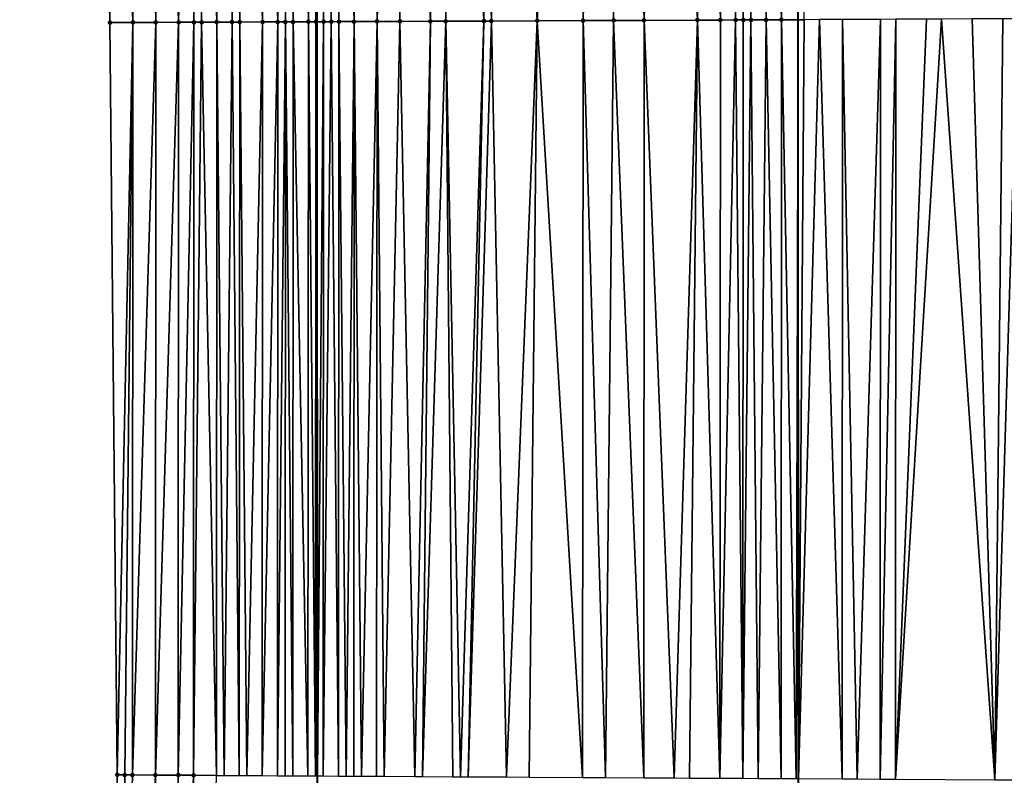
# Model space of a CAD drawing. Header units: feet. Extents: x 2004186 to 2014793, y 836912 to 864902.
# Tile 308 of 974: x 2010718 to 2010743, y 845941 to 845961. Entities that reach past the tile are written whole.
import ezdxf

# ---------------------------------------------------------------- set-up
doc = ezdxf.new("R2010")
doc.units = ezdxf.units.FT
doc.header["$LTSCALE"] = 100
doc.header["$MEASUREMENT"] = 0
for name, color, linetype, lineweight in [('EP_Travel Lane', 5, 'Continuous', 40), ('GPL_Skip Line', 2, 'Continuous', 40), ('Road Shots', 4, 'Continuous', 200), ('Road X-Section', 30, 'Continuous', 13)]:
    doc.layers.add(name, color=color, linetype=linetype, lineweight=lineweight)
doc.layers.add('I-77 SB_MM21-27-Surface-Border', color=7, linetype='Continuous')
doc.layers.add('I-77 SB_MM21-27-Surface-TIN', color=7, linetype='Continuous')

msp = doc.modelspace()

# ---------------------------------------------------------------- linework, layer by layer
at = {"layer": 'EP_Travel Lane'}
msp.add_polyline3d([(2010722.705964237, 845761.7021075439, 425.0050166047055), (2010723.352962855, 845781.692082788, 425.1876852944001), (2010723.911376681, 845801.5690235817, 425.3768788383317), (2010724.297133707, 845821.4646179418, 425.5774614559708), (2010724.598440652, 845841.4595824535, 425.7656775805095), (2010724.899755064, 845861.4550425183, 425.9601118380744), (2010725.134369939, 845881.2516384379, 426.1582307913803), (2010725.246468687, 845901.1065704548, 426.3858411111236), (2010725.302766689, 845921.1055584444, 426.6030436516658), (2010725.359059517, 845941.1027080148, 426.8172123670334), (2010725.345600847, 845960.8608194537, 427.0320121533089), (2010725.217076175, 845980.7078385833, 427.2257612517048), (2010725.046610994, 846000.7055091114, 427.4436580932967), (2010724.876148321, 846020.702885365, 427.6633146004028), (2010724.61601089, 846040.489180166, 427.8715578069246), (2010724.209326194, 846060.3758652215, 428.0537289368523), (2010723.753386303, 846080.3689233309, 428.2517148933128)], dxfattribs=at)
at = {"layer": 'GPL_Skip Line'}
msp.add_polyline3d([(2010735.00175465, 845761.3516280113, 425.4473056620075), (2010735.63421341, 845781.3411571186, 425.6421618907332), (2010736.199726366, 845801.2748992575, 425.8933602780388), (2010736.635738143, 845821.219854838, 426.113222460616), (2010737.009210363, 845841.2136292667, 426.3163967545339), (2010737.382690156, 845861.2078091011, 426.5307603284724), (2010737.67352125, 845881.1068178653, 426.708396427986), (2010737.814525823, 845901.0352713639, 426.9134328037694), (2010737.889335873, 845921.0340159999, 427.1157101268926), (2010737.964142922, 845941.0319583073, 427.3278324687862), (2010737.952741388, 845960.9135045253, 427.5267212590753), (2010737.79674954, 845980.8377834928, 427.732138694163), (2010737.58565998, 846000.8351243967, 427.9571178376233), (2010737.374572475, 846020.8322705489, 428.1892476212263), (2010737.074958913, 846040.725366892, 428.3958278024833), (2010736.632456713, 846060.6663841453, 428.5785453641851), (2010736.141218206, 846080.6587416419, 428.7518538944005)], dxfattribs=at)
at = {"layer": 'I-77 SB_MM21-27-Surface-Border', "color": 3, "linetype": 'ByBlock', "lineweight": -2}
msp.add_polyline3d([(2010717.549640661, 845761.8488889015, 424.8390908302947), (2010717.712514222, 845781.8529040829, 425.009159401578), (2010719.62590575, 845801.6709728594, 425.2506749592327), (2010719.252963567, 845821.5640582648, 425.4147544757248), (2010719.040106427, 845841.5691978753, 425.5709465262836), (2010719.427141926, 845861.5629845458, 425.7555527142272), (2010719.131176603, 845881.3207521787, 425.9175083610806), (2010719.695551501, 845901.1380573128, 426.1531890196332), (2010720.000536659, 845921.1356579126, 426.3906947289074), (2010720.105512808, 845941.1320675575, 426.6186254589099), (2010719.915505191, 845960.8380902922, 426.8223755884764), (2010719.565339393, 845980.6491778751, 427.0229262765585), (2010719.549636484, 846000.648459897, 427.2392904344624), (2010719.733926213, 846020.6495030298, 427.4614194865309), (2010720.038927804, 846040.4022176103, 427.6971068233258), (2010718.811779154, 846060.2494391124, 427.8474846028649), (2010719.536054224, 846080.2701218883, 428.0956971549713)], dxfattribs=at)
at = {"layer": 'I-77 SB_MM21-27-Surface-TIN', "color": 128, "linetype": 'ByBlock', "lineweight": -2}
for points in [[(2010726.56496784, 845980.7213755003, 427.3141071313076), (2010725.765008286, 845980.7133113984, 427.2643283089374), (2010726.31545081, 845960.8646315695, 427.0925629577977)], [(2010726.56496784, 845980.7213755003, 427.3141071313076), (2010726.31545081, 845960.8646315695, 427.0925629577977), (2010726.915445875, 845960.8670843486, 427.1212049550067)], [(2010726.764957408, 845980.7234212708, 427.323927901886), (2010726.56496784, 845980.7213755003, 427.3141071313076), (2010726.915445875, 845960.8670843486, 427.1212049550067)], [(2010727.364925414, 845980.7296231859, 427.3476911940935), (2010726.764957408, 845980.7234212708, 427.323927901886), (2010726.915445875, 845960.8670843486, 427.1212049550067)], [(2010727.364925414, 845980.7296231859, 427.3476911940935), (2010726.915445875, 845960.8670843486, 427.1212049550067), (2010727.515440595, 845960.8696120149, 427.1428536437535)], [(2010728.364872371, 845980.7399338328, 427.389579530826), (2010727.364925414, 845980.7296231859, 427.3476911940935), (2010728.315433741, 845960.8729421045, 427.1754662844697)], [(2010727.364925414, 845980.7296231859, 427.3476911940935), (2010727.515440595, 845960.8696120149, 427.1428536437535), (2010728.315433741, 845960.8729421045, 427.1754662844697)], [(2010728.364872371, 845980.7399338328, 427.389579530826), (2010728.315433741, 845960.8729421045, 427.1754662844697), (2010728.715430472, 845960.8745727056, 427.1949891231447)], [(2010728.964840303, 845980.7461426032, 427.4127380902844), (2010728.364872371, 845980.7399338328, 427.389579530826), (2010728.715430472, 845960.8745727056, 427.1949891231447)], [(2010728.964840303, 845980.7461426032, 427.4127380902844), (2010728.715430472, 845960.8745727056, 427.1949891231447), (2010729.715421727, 845960.878773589, 427.2321809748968)], [(2010729.364818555, 845980.7503161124, 427.4251488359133), (2010728.964840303, 845980.7461426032, 427.4127380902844), (2010729.715421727, 845960.878773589, 427.2321809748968)], [(2010730.164775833, 845980.7585912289, 427.4563130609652), (2010729.364818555, 845980.7503161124, 427.4251488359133), (2010729.915419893, 845960.8796323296, 427.2378857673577)], [(2010729.364818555, 845980.7503161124, 427.4251488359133), (2010729.715421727, 845960.878773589, 427.2321809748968), (2010729.915419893, 845960.8796323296, 427.2378857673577)], [(2010730.164775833, 845980.7585912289, 427.4563130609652), (2010729.915419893, 845960.8796323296, 427.2378857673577), (2010731.115409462, 845960.8846599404, 427.2837719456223)], [(2010732.164667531, 845980.779417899, 427.5219725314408), (2010730.164775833, 845980.7585912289, 427.4563130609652), (2010731.115409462, 845960.8846599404, 427.2837719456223)], [(2010732.164667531, 845980.779417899, 427.5219725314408), (2010731.115409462, 845960.8846599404, 427.2837719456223), (2010732.315398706, 845960.889757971, 427.3230819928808)], [(2010732.764635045, 845980.7856655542, 427.5417008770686), (2010732.164667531, 845980.779417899, 427.5219725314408), (2010732.315398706, 845960.889757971, 427.3230819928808)], [(2010732.764635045, 845980.7856655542, 427.5417008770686), (2010732.315398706, 845960.889757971, 427.3230819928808), (2010733.115391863, 845960.893085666, 427.355918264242)], [(2010733.364603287, 845980.7918455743, 427.5673956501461), (2010732.764635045, 845980.7856655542, 427.5417008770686), (2010733.115391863, 845960.893085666, 427.355918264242)], [(2010733.364603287, 845980.7918455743, 427.5673956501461), (2010733.115391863, 845960.893085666, 427.355918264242), (2010733.915385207, 845960.896372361, 427.3925833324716)], [(2010734.364550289, 845980.8021519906, 427.6096571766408), (2010733.364603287, 845980.7918455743, 427.5673956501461), (2010733.915385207, 845960.896372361, 427.3925833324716)], [(2010734.364550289, 845980.8021519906, 427.6096571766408), (2010733.915385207, 845960.896372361, 427.3925833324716), (2010735.315372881, 845960.9022717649, 427.4429553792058)], [(2010735.364496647, 845980.8125182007, 427.6466440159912), (2010734.364550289, 845980.8021519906, 427.6096571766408), (2010735.315372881, 845960.9022717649, 427.4429553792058)], [(2010735.364496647, 845980.8125182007, 427.6466440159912), (2010735.315372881, 845960.9022717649, 427.4429553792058), (2010735.915367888, 845960.9047372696, 427.4704090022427)], [(2010735.964464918, 845980.8186955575, 427.6725737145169), (2010735.364496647, 845980.8125182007, 427.6466440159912), (2010735.915367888, 845960.9047372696, 427.4704090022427)], [(2010735.964464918, 845980.8186955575, 427.6725737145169), (2010735.915367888, 845960.9047372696, 427.4704090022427), (2010736.315364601, 845960.9063717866, 427.4895661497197)], [(2010736.364443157, 845980.8228701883, 427.6848855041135), (2010735.964464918, 845980.8186955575, 427.6725737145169), (2010736.315364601, 845960.9063717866, 427.4895661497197)], [(2010736.364443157, 845980.8228701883, 427.6848855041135), (2010736.315364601, 845960.9063717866, 427.4895661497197), (2010736.515362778, 845960.9072281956, 427.4954886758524)], [(2010736.964409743, 845980.8292038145, 427.6970299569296), (2010736.364443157, 845980.8228701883, 427.6848855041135), (2010736.715360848, 845960.9081077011, 427.4992543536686)], [(2010736.364443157, 845980.8228701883, 427.6848855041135), (2010736.515362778, 845960.9072281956, 427.4954886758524), (2010736.715360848, 845960.9081077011, 427.4992543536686)], [(2010736.964409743, 845980.8292038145, 427.6970299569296), (2010736.715360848, 845960.9081077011, 427.4992543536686), (2010737.115356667, 845960.909936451, 427.5002731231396)], [(2010737.564377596, 845980.8354200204, 427.7195325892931), (2010736.964409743, 845980.8292038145, 427.6970299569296), (2010737.515352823, 845960.9116922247, 427.5081067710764)], [(2010736.964409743, 845980.8292038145, 427.6970299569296), (2010737.115356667, 845960.909936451, 427.5002731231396), (2010737.515352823, 845960.9116922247, 427.5081067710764)], [(2010737.564377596, 845980.8354200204, 427.7195325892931), (2010737.515352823, 845960.9116922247, 427.5081067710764), (2010737.952741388, 845960.9135045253, 427.5267212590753)], [(2010737.564377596, 845980.8354200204, 427.7195325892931), (2010737.952741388, 845960.9135045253, 427.5267212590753), (2010737.79674954, 845980.8377834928, 427.732138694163)], [(2010738.115347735, 845960.9141782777, 427.5336414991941), (2010737.79674954, 845980.8377834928, 427.732138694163), (2010737.952741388, 845960.9135045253, 427.5267212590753)], [(2010719.965318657, 845980.6532574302, 427.0436251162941), (2010719.565339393, 845980.6491778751, 427.0229262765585), (2010719.915505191, 845960.8380902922, 426.8223755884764)], [(2010719.965318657, 845980.6532574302, 427.0436251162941), (2010719.915505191, 845960.8380902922, 426.8223755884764), (2010720.515500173, 845960.8405610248, 426.8493410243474)], [(2010720.765276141, 845980.6615135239, 427.0764674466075), (2010719.965318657, 845980.6532574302, 427.0436251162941), (2010720.515500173, 845960.8405610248, 426.8493410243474)], [(2010720.765276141, 845980.6615135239, 427.0764674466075), (2010720.515500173, 845960.8405610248, 426.8493410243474), (2010721.115495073, 845960.8430496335, 426.8746370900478)], [(2010721.165254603, 845980.6656675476, 427.0905970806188), (2010720.765276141, 845980.6615135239, 427.0764674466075), (2010721.115495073, 845960.8430496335, 426.8746370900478)], [(2010721.165254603, 845980.6656675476, 427.0905970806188), (2010721.115495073, 845960.8430496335, 426.8746370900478), (2010721.715490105, 845960.8455096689, 426.9026014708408)], [(2010722.165202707, 845980.6758718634, 427.141865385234), (2010721.165254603, 845980.6656675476, 427.0905970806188), (2010721.715490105, 845960.8455096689, 426.9026014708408)], [(2010722.165202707, 845980.6758718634, 427.141865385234), (2010721.715490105, 845960.8455096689, 426.9026014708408), (2010722.115486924, 845960.8471211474, 426.9239100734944)], [(2010722.165202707, 845980.6758718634, 427.141865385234), (2010722.115486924, 845960.8471211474, 426.9239100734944), (2010722.315485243, 845960.847946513, 426.9327315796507)], [(2010722.965160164, 845980.6841303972, 427.1744924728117), (2010722.165202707, 845980.6758718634, 427.141865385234), (2010722.715482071, 845960.8495560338, 426.9542229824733)], [(2010722.165202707, 845980.6758718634, 427.141865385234), (2010722.315485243, 845960.847946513, 426.9327315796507), (2010722.715482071, 845960.8495560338, 426.9542229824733)], [(2010722.965160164, 845980.6841303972, 427.1744924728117), (2010722.715482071, 845960.8495560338, 426.9542229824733), (2010723.115478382, 845960.8512778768, 426.9652252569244)], [(2010723.365139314, 845980.6882205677, 427.19425490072), (2010722.965160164, 845980.6841303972, 427.1744924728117), (2010723.315476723, 845960.8520986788, 426.9744729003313)], [(2010722.965160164, 845980.6841303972, 427.1744924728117), (2010723.115478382, 845960.8512778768, 426.9652252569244), (2010723.315476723, 845960.8520986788, 426.9744729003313)], [(2010723.365139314, 845980.6882205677, 427.19425490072), (2010723.315476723, 845960.8520986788, 426.9744729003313), (2010723.915472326, 845960.8544344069, 427.0140456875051)], [(2010723.765118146, 845980.6923402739, 427.2114118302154), (2010723.365139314, 845980.6882205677, 427.19425490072), (2010723.915472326, 845960.8544344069, 427.0140456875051)], [(2010724.365087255, 845980.69843995, 427.2441941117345), (2010723.765118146, 845980.6923402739, 427.2114118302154), (2010724.315468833, 845960.8561135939, 427.0290313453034)], [(2010723.765118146, 845980.6923402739, 427.2114118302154), (2010723.915472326, 845960.8544344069, 427.0140456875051), (2010724.315468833, 845960.8561135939, 427.0290313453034)], [(2010724.365087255, 845980.69843995, 427.2441941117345), (2010724.315468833, 845960.8561135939, 427.0290313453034), (2010724.51546699, 845960.8569742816, 427.0345542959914)], [(2010724.565075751, 845980.7005850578, 427.2452518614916), (2010724.365087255, 845980.69843995, 427.2441941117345), (2010724.71546495, 845960.8578777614, 427.0360811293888)], [(2010724.365087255, 845980.69843995, 427.2441941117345), (2010724.51546699, 845960.8569742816, 427.0345542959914), (2010724.71546495, 845960.8578777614, 427.0360811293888)], [(2010724.765063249, 845980.7028227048, 427.2381462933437), (2010724.565075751, 845980.7005850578, 427.2452518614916), (2010724.71546495, 845960.8578777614, 427.0360811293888)], [(2010724.765063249, 845980.7028227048, 427.2381462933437), (2010724.71546495, 845960.8578777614, 427.0360811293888), (2010725.115460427, 845960.8597811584, 427.0301290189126)], [(2010724.965050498, 845980.7050834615, 427.2290021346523), (2010724.765063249, 845980.7028227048, 427.2381462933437), (2010725.115460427, 845960.8597811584, 427.0301290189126)], [(2010725.165038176, 845980.7073044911, 427.2233624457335), (2010724.965050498, 845980.7050834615, 427.2290021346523), (2010725.315458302, 845960.8607029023, 427.0299502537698)], [(2010724.965050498, 845980.7050834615, 427.2290021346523), (2010725.115460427, 845960.8597811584, 427.0301290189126), (2010725.315458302, 845960.8607029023, 427.0299502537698)], [(2010725.165038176, 845980.7073044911, 427.2233624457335), (2010725.345600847, 845960.8608194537, 427.0320121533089), (2010725.217076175, 845980.7078385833, 427.2257612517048)], [(2010725.165038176, 845980.7073044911, 427.2233624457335), (2010725.315458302, 845960.8607029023, 427.0299502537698), (2010725.345600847, 845960.8608194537, 427.0320121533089)], [(2010725.36502767, 845980.7093570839, 427.2325814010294), (2010725.217076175, 845980.7078385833, 427.2257612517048), (2010725.515456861, 845960.8614762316, 427.0436311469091)], [(2010725.515456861, 845960.8614762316, 427.0436311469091), (2010725.217076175, 845980.7078385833, 427.2257612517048), (2010725.345600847, 845960.8608194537, 427.0320121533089)], [(2010725.765008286, 845980.7133113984, 427.2643283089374), (2010725.36502767, 845980.7093570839, 427.2325814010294), (2010725.715455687, 845960.8621914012, 427.0627432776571)], [(2010725.36502767, 845980.7093570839, 427.2325814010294), (2010725.515456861, 845960.8614762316, 427.0436311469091), (2010725.715455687, 845960.8621914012, 427.0627432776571)], [(2010725.765008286, 845980.7133113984, 427.2643283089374), (2010725.715455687, 845960.8621914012, 427.0627432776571), (2010725.915454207, 845960.8629731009, 427.0756425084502)], [(2010725.765008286, 845980.7133113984, 427.2643283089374), (2010725.915454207, 845960.8629731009, 427.0756425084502), (2010726.31545081, 845960.8646315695, 427.0925629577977)], [(2010722.715482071, 845960.8495560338, 426.9542229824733), (2010722.315485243, 845960.847946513, 426.9327315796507), (2010722.705471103, 845941.117298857, 426.7435500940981)], [(2010722.715482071, 845960.8495560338, 426.9542229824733), (2010722.705471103, 845941.117298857, 426.7435500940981), (2010722.905467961, 845941.1161754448, 426.7517490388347)], [(2010723.115478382, 845960.8512778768, 426.9652252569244), (2010722.715482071, 845960.8495560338, 426.9542229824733), (2010722.905467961, 845941.1161754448, 426.7517490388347)], [(2010723.115478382, 845960.8512778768, 426.9652252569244), (2010722.905467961, 845941.1161754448, 426.7517490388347), (2010723.305462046, 845941.1139987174, 426.7603249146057)], [(2010723.315476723, 845960.8520986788, 426.9744729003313), (2010723.115478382, 845960.8512778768, 426.9652252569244), (2010723.305462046, 845941.1139987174, 426.7603249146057)], [(2010723.315476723, 845960.8520986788, 426.9744729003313), (2010723.305462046, 845941.1139987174, 426.7603249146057), (2010723.50545887, 845941.1128687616, 426.7692540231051)], [(2010723.915472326, 845960.8544344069, 427.0140456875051), (2010723.315476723, 845960.8520986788, 426.9744729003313), (2010723.50545887, 845941.1128687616, 426.7692540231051)], [(2010723.915472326, 845960.8544344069, 427.0140456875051), (2010723.50545887, 845941.1128687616, 426.7692540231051), (2010723.905452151, 845941.1105389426, 426.7949130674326)], [(2010724.315468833, 845960.8561135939, 427.0290313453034), (2010723.905452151, 845941.1105389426, 426.7949130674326), (2010724.305445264, 845941.1081771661, 426.8241381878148)], [(2010724.315468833, 845960.8561135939, 427.0290313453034), (2010723.915472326, 845960.8544344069, 427.0140456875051), (2010723.905452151, 845941.1105389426, 426.7949130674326)], [(2010724.51546699, 845960.8569742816, 427.0345542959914), (2010724.305445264, 845941.1081771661, 426.8241381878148), (2010724.50544193, 845941.1070170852, 426.8364288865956)], [(2010724.51546699, 845960.8569742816, 427.0345542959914), (2010724.315468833, 845960.8561135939, 427.0290313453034), (2010724.305445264, 845941.1081771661, 426.8241381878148)], [(2010724.51546699, 845960.8569742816, 427.0345542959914), (2010724.50544193, 845941.1070170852, 426.8364288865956), (2010724.705439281, 845941.1059875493, 426.8341523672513)], [(2010724.71546495, 845960.8578777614, 427.0360811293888), (2010724.51546699, 845960.8569742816, 427.0345542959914), (2010724.705439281, 845941.1059875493, 426.8341523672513)], [(2010724.71546495, 845960.8578777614, 427.0360811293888), (2010724.705439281, 845941.1059875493, 426.8341523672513), (2010725.105434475, 845941.1040220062, 426.8191626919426)], [(2010725.115460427, 845960.8597811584, 427.0301290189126), (2010724.71546495, 845960.8578777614, 427.0360811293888), (2010725.105434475, 845941.1040220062, 426.8191626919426)], [(2010725.115460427, 845960.8597811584, 427.0301290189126), (2010725.105434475, 845941.1040220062, 426.8191626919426), (2010725.30543196, 845941.1030180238, 426.8140347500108)], [(2010725.315458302, 845960.8607029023, 427.0299502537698), (2010725.115460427, 845960.8597811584, 427.0301290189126), (2010725.30543196, 845941.1030180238, 426.8140347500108)], [(2010725.30543196, 845941.1030180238, 426.8140347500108), (2010725.359059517, 845941.1027080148, 426.8172123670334), (2010725.345600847, 845960.8608194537, 427.0320121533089)], [(2010725.315458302, 845960.8607029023, 427.0299502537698), (2010725.30543196, 845941.1030180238, 426.8140347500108), (2010725.345600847, 845960.8608194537, 427.0320121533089)], [(2010725.515456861, 845960.8614762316, 427.0436311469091), (2010725.345600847, 845960.8608194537, 427.0320121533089), (2010725.359059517, 845941.1027080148, 426.8172123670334)], [(2010725.515456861, 845960.8614762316, 427.0436311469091), (2010725.359059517, 845941.1027080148, 426.8172123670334), (2010725.505428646, 845941.1018618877, 426.8258852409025)], [(2010725.715455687, 845960.8621914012, 427.0627432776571), (2010725.505428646, 845941.1018618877, 426.8258852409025), (2010725.905421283, 845941.0994094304, 426.8652292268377)], [(2010725.715455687, 845960.8621914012, 427.0627432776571), (2010725.515456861, 845960.8614762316, 427.0436311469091), (2010725.505428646, 845941.1018618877, 426.8258852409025)], [(2010725.915454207, 845960.8629731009, 427.0756425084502), (2010725.715455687, 845960.8621914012, 427.0627432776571), (2010725.905421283, 845941.0994094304, 426.8652292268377)], [(2010725.915454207, 845960.8629731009, 427.0756425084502), (2010725.905421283, 845941.0994094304, 426.8652292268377), (2010726.105417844, 845941.0982292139, 426.8797668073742)], [(2010726.31545081, 845960.8646315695, 427.0925629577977), (2010725.915454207, 845960.8629731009, 427.0756425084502), (2010726.105417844, 845941.0982292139, 426.8797668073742)], [(2010726.31545081, 845960.8646315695, 427.0925629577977), (2010726.105417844, 845941.0982292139, 426.8797668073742), (2010726.305414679, 845941.0971013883, 426.888458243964)], [(2010726.31545081, 845960.8646315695, 427.0925629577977), (2010726.305414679, 845941.0971013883, 426.888458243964), (2010726.505411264, 845941.0959259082, 426.902467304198)], [(2010726.915445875, 845960.8670843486, 427.1212049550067), (2010726.31545081, 845960.8646315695, 427.0925629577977), (2010726.505411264, 845941.0959259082, 426.902467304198)], [(2010726.915445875, 845960.8670843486, 427.1212049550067), (2010726.505411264, 845941.0959259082, 426.902467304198), (2010726.905404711, 845941.0936278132, 426.9245863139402)], [(2010726.915445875, 845960.8670843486, 427.1212049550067), (2010726.905404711, 845941.0936278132, 426.9245863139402), (2010727.10540165, 845941.0925195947, 426.9310898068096)], [(2010727.515440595, 845960.8696120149, 427.1428536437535), (2010726.915445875, 845960.8670843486, 427.1212049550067), (2010727.10540165, 845941.0925195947, 426.9310898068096)], [(2010727.515440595, 845960.8696120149, 427.1428536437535), (2010727.10540165, 845941.0925195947, 426.9310898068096), (2010727.905389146, 845941.0880379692, 426.9625438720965)], [(2010728.315433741, 845960.8729421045, 427.1754662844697), (2010727.515440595, 845960.8696120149, 427.1428536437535), (2010727.905389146, 845941.0880379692, 426.9625438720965)], [(2010728.315433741, 845960.8729421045, 427.1754662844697), (2010727.905389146, 845941.0880379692, 426.9625438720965), (2010728.105385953, 845941.0869048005, 426.97183152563)], [(2010728.715430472, 845960.8745727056, 427.1949891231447), (2010728.105385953, 845941.0869048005, 426.97183152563), (2010728.905373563, 845941.0824447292, 427.0008804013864)], [(2010728.715430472, 845960.8745727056, 427.1949891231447), (2010728.315433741, 845960.8729421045, 427.1754662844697), (2010728.105385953, 845941.0869048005, 426.97183152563)], [(2010729.715421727, 845960.878773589, 427.2321809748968), (2010728.715430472, 845960.8745727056, 427.1949891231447), (2010729.105370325, 845941.081303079, 427.0111144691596)], [(2010728.715430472, 845960.8745727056, 427.1949891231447), (2010728.905373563, 845941.0824447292, 427.0008804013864), (2010729.105370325, 845941.081303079, 427.0111144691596)], [(2010729.715421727, 845960.878773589, 427.2321809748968), (2010729.105370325, 845941.081303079, 427.0111144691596), (2010729.305367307, 845941.0802030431, 427.0167048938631)], [(2010729.915419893, 845960.8796323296, 427.2378857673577), (2010729.305367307, 845941.0802030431, 427.0167048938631), (2010730.305351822, 845941.0746286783, 427.0529351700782)], [(2010729.915419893, 845960.8796323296, 427.2378857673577), (2010729.715421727, 845960.878773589, 427.2321809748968), (2010729.305367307, 845941.0802030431, 427.0167048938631)], [(2010731.115409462, 845960.8846599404, 427.2837719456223), (2010729.915419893, 845960.8796323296, 427.2378857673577), (2010730.305351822, 845941.0746286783, 427.0529351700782)], [(2010731.115409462, 845960.8846599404, 427.2837719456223), (2010730.305351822, 845941.0746286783, 427.0529351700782), (2010730.905342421, 845941.0712630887, 427.0770134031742)], [(2010731.115409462, 845960.8846599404, 427.2837719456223), (2010730.905342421, 845941.0712630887, 427.0770134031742), (2010732.305320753, 845941.0634607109, 427.1275424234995)], [(2010732.315398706, 845960.889757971, 427.3230819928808), (2010731.115409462, 845960.8846599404, 427.2837719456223), (2010732.305320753, 845941.0634607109, 427.1275424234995)], [(2010732.315398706, 845960.889757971, 427.3230819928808), (2010732.305320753, 845941.0634607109, 427.1275424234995), (2010732.905311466, 845941.0601168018, 427.1492013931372)], [(2010733.115391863, 845960.893085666, 427.355918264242), (2010732.315398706, 845960.889757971, 427.3230819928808), (2010732.905311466, 845941.0601168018, 427.1492013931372)], [(2010733.115391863, 845960.893085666, 427.355918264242), (2010732.905311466, 845941.0601168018, 427.1492013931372), (2010733.905295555, 845941.0544612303, 427.1944933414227)], [(2010733.915385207, 845960.896372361, 427.3925833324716), (2010733.115391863, 845960.893085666, 427.355918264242), (2010733.905295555, 845941.0544612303, 427.1944933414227)], [(2010733.915385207, 845960.896372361, 427.3925833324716), (2010733.905295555, 845941.0544612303, 427.1944933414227), (2010734.705283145, 845941.0499973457, 427.2239677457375)], [(2010735.315372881, 845960.9022717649, 427.4429553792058), (2010733.915385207, 845960.896372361, 427.3925833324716), (2010734.705283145, 845941.0499973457, 427.2239677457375)], [(2010735.315372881, 845960.9022717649, 427.4429553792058), (2010734.705283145, 845941.0499973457, 427.2239677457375), (2010735.105277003, 845941.0477774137, 427.2373647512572)], [(2010735.315372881, 845960.9022717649, 427.4429553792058), (2010735.105277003, 845941.0477774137, 427.2373647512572), (2010735.905264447, 845941.043285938, 427.2699180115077)], [(2010735.915367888, 845960.9047372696, 427.4704090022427), (2010735.315372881, 845960.9022717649, 427.4429553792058), (2010735.905264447, 845941.043285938, 427.2699180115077)], [(2010736.315364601, 845960.9063717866, 427.4895661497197), (2010735.905264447, 845941.043285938, 427.2699180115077), (2010736.505254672, 845941.0398489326, 427.3019653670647)], [(2010736.315364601, 845960.9063717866, 427.4895661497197), (2010735.915367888, 845960.9047372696, 427.4704090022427), (2010735.905264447, 845941.043285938, 427.2699180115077)], [(2010736.515362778, 845960.9072281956, 427.4954886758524), (2010736.315364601, 845960.9063717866, 427.4895661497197), (2010736.505254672, 845941.0398489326, 427.3019653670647)], [(2010736.715360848, 845960.9081077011, 427.4992543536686), (2010736.505254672, 845941.0398489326, 427.3019653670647), (2010736.905248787, 845941.0376779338, 427.3099019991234)], [(2010736.715360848, 845960.9081077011, 427.4992543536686), (2010736.515362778, 845960.9072281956, 427.4954886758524), (2010736.505254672, 845941.0398489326, 427.3019653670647)], [(2010737.115356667, 845960.909936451, 427.5002731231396), (2010736.715360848, 845960.9081077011, 427.4992543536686), (2010736.905248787, 845941.0376779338, 427.3099019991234)], [(2010737.115356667, 845960.909936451, 427.5002731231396), (2010736.905248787, 845941.0376779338, 427.3099019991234), (2010737.505240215, 845941.0344701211, 427.3163742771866)], [(2010737.515352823, 845960.9116922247, 427.5081067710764), (2010737.115356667, 845960.909936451, 427.5002731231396), (2010737.505240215, 845941.0344701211, 427.3163742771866)], [(2010737.515352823, 845960.9116922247, 427.5081067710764), (2010737.505240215, 845941.0344701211, 427.3163742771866), (2010737.905234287, 845941.0322911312, 427.3252026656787)], [(2010737.515352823, 845960.9116922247, 427.5081067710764), (2010737.905234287, 845941.0322911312, 427.3252026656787), (2010737.952741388, 845960.9135045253, 427.5267212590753)], [(2010737.905234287, 845941.0322911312, 427.3252026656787), (2010737.964142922, 845941.0319583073, 427.3278324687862), (2010737.952741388, 845960.9135045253, 427.5267212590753)], [(2010738.115347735, 845960.9141782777, 427.5336414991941), (2010737.952741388, 845960.9135045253, 427.5267212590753), (2010737.964142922, 845941.0319583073, 427.3278324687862)], [(2010738.515344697, 845960.9157585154, 427.5578675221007), (2010737.964142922, 845941.0319583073, 427.3278324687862), (2010739.105215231, 845941.0255114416, 427.3787722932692)], [(2010738.515344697, 845960.9157585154, 427.5578675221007), (2010738.115347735, 845960.9141782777, 427.5336414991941), (2010737.964142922, 845941.0319583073, 427.3278324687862)], [(2010739.115339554, 845960.9182565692, 427.5822815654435), (2010738.515344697, 845960.9157585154, 427.5578675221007), (2010739.105215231, 845941.0255114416, 427.3787722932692)], [(2010739.115339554, 845960.9182565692, 427.5822815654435), (2010739.105215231, 845941.0255114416, 427.3787722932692), (2010739.505208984, 845941.0232715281, 427.3943989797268)], [(2010740.115330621, 845960.9224984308, 427.6156466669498), (2010739.115339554, 845960.9182565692, 427.5822815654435), (2010739.505208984, 845941.0232715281, 427.3943989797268)], [(2010740.115330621, 845960.9224984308, 427.6156466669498), (2010739.505208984, 845941.0232715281, 427.3943989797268), (2010740.105199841, 845941.0199548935, 427.4130144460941)], [(2010740.515327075, 845960.9241893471, 427.6295370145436), (2010740.105199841, 845941.0199548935, 427.4130144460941), (2010740.505193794, 845941.0177530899, 427.4243885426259)], [(2010740.515327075, 845960.9241893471, 427.6295370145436), (2010740.115330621, 845960.9224984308, 427.6156466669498), (2010740.105199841, 845941.0199548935, 427.4130144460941)], [(2010743.105153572, 845941.0032667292, 427.5178075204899), (2010741.715316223, 845960.9293083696, 427.6668867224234), (2010740.505193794, 845941.0177530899, 427.4243885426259)], [(2010741.715316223, 845960.9293083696, 427.6668867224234), (2010741.315319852, 845960.9275994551, 427.6546771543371), (2010740.505193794, 845941.0177530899, 427.4243885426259)], [(2010741.315319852, 845960.9275994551, 427.6546771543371), (2010740.515327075, 845960.9241893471, 427.6295370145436), (2010740.505193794, 845941.0177530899, 427.4243885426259)], [(2010743.105153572, 845941.0032667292, 427.5178075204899), (2010742.515309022, 845960.9327136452, 427.6924781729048), (2010741.715316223, 845960.9293083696, 427.6668867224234)], [(2010743.315302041, 845960.9360713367, 427.7225132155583), (2010742.515309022, 845960.9327136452, 427.6924781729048), (2010743.105153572, 845941.0032667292, 427.5178075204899)], [(2010743.715298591, 845960.9377412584, 427.7383641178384), (2010743.105153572, 845941.0032667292, 427.5178075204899), (2010743.905141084, 845940.998788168, 427.5489196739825)], [(2010743.715298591, 845960.9377412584, 427.7383641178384), (2010743.315302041, 845960.9360713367, 427.7225132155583), (2010743.105153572, 845941.0032667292, 427.5178075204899)], [(2010720.515500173, 845960.8405610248, 426.8493410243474), (2010719.915505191, 845960.8380902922, 426.8223755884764), (2010720.105512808, 845941.1320675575, 426.6186254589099)], [(2010720.515500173, 845960.8405610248, 426.8493410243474), (2010720.105512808, 845941.1320675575, 426.6186254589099), (2010720.305509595, 845941.1309306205, 426.6283336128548)], [(2010720.515500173, 845960.8405610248, 426.8493410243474), (2010720.305509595, 845941.1309306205, 426.6283336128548), (2010720.505506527, 845941.1298213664, 426.6349526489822)], [(2010721.115495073, 845960.8430496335, 426.8746370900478), (2010720.505506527, 845941.1298213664, 426.6349526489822), (2010721.105497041, 845941.1264393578, 426.6608630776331)], [(2010721.115495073, 845960.8430496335, 426.8746370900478), (2010720.515500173, 845960.8405610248, 426.8493410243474), (2010720.505506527, 845941.1298213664, 426.6349526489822)], [(2010721.715490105, 845960.8455096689, 426.9026014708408), (2010721.105497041, 845941.1264393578, 426.6608630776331), (2010721.705487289, 845941.1230070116, 426.6923905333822)], [(2010721.715490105, 845960.8455096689, 426.9026014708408), (2010721.115495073, 845960.8430496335, 426.8746370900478), (2010721.105497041, 845941.1264393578, 426.6608630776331)], [(2010722.115486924, 845960.8471211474, 426.9239100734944), (2010721.705487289, 845941.1230070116, 426.6923905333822), (2010722.105480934, 845941.1207463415, 426.7103333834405)], [(2010722.115486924, 845960.8471211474, 426.9239100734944), (2010721.715490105, 845960.8455096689, 426.9026014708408), (2010721.705487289, 845941.1230070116, 426.6923905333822)], [(2010722.315485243, 845960.847946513, 426.9327315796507), (2010722.115486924, 845960.8471211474, 426.9239100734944), (2010722.105480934, 845941.1207463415, 426.7103333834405)], [(2010722.315485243, 845960.847946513, 426.9327315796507), (2010722.105480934, 845941.1207463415, 426.7103333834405), (2010722.705471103, 845941.117298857, 426.7435500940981)], [(2010720.305509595, 845941.1309306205, 426.6283336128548), (2010720.105512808, 845941.1320675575, 426.6186254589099), (2010720.000536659, 845921.1356579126, 426.3906947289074)], [(2010720.505506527, 845941.1298213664, 426.6349526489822), (2010720.305509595, 845941.1309306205, 426.6283336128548), (2010720.000536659, 845921.1356579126, 426.3906947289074)], [(2010721.105497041, 845941.1264393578, 426.6608630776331), (2010720.505506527, 845941.1298213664, 426.6349526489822), (2010720.000536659, 845921.1356579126, 426.3906947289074)], [(2010721.105497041, 845941.1264393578, 426.6608630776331), (2010720.000536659, 845921.1356579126, 426.3906947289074), (2010721.400513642, 845921.1275988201, 426.4572448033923)], [(2010721.705487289, 845941.1230070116, 426.6923905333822), (2010721.105497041, 845941.1264393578, 426.6608630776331), (2010721.400513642, 845921.1275988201, 426.4572448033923)], [(2010722.105480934, 845941.1207463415, 426.7103333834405), (2010721.705487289, 845941.1230070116, 426.6923905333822), (2010721.400513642, 845921.1275988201, 426.4572448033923)], [(2010722.105480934, 845941.1207463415, 426.7103333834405), (2010721.400513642, 845921.1275988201, 426.4572448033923), (2010722.200500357, 845921.1229682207, 426.4976561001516)], [(2010722.705471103, 845941.117298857, 426.7435500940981), (2010722.105480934, 845941.1207463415, 426.7103333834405), (2010722.200500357, 845921.1229682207, 426.4976561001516)]]:
    msp.add_3dface(points, dxfattribs=at)
at = {"layer": 'Road Shots', "lineweight": 100}
for p in [(2010722.715482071, 845960.8495560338, 426.9542229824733), (2010723.115478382, 845960.8512778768, 426.9652252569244), (2010723.315476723, 845960.8520986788, 426.9744729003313), (2010723.915472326, 845960.8544344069, 427.0140456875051), (2010724.315468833, 845960.8561135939, 427.0290313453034), (2010724.51546699, 845960.8569742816, 427.0345542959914), (2010724.71546495, 845960.8578777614, 427.0360811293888), (2010725.115460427, 845960.8597811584, 427.0301290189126), (2010725.315458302, 845960.8607029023, 427.0299502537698), (2010725.515456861, 845960.8614762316, 427.0436311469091), (2010725.715455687, 845960.8621914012, 427.0627432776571), (2010725.915454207, 845960.8629731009, 427.0756425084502), (2010726.31545081, 845960.8646315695, 427.0925629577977), (2010726.915445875, 845960.8670843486, 427.1212049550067), (2010727.515440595, 845960.8696120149, 427.1428536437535), (2010728.315433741, 845960.8729421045, 427.1754662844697), (2010728.715430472, 845960.8745727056, 427.1949891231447), (2010729.715421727, 845960.878773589, 427.2321809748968), (2010729.915419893, 845960.8796323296, 427.2378857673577), (2010731.115409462, 845960.8846599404, 427.2837719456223), (2010732.315398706, 845960.889757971, 427.3230819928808), (2010733.115391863, 845960.893085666, 427.355918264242), (2010733.915385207, 845960.896372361, 427.3925833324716), (2010735.315372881, 845960.9022717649, 427.4429553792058), (2010735.915367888, 845960.9047372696, 427.4704090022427), (2010736.315364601, 845960.9063717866, 427.4895661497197), (2010736.515362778, 845960.9072281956, 427.4954886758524), (2010736.715360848, 845960.9081077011, 427.4992543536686), (2010737.115356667, 845960.909936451, 427.5002731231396), (2010737.515352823, 845960.9116922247, 427.5081067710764), (2010719.915505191, 845960.8380902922, 426.8223755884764), (2010720.515500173, 845960.8405610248, 426.8493410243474), (2010721.115495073, 845960.8430496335, 426.8746370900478), (2010721.715490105, 845960.8455096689, 426.9026014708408), (2010722.115486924, 845960.8471211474, 426.9239100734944), (2010722.315485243, 845960.847946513, 426.9327315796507), (2010720.105512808, 845941.1320675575, 426.6186254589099), (2010720.305509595, 845941.1309306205, 426.6283336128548), (2010720.505506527, 845941.1298213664, 426.6349526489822), (2010721.105497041, 845941.1264393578, 426.6608630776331), (2010721.705487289, 845941.1230070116, 426.6923905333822), (2010722.105480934, 845941.1207463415, 426.7103333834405)]:
    msp.add_point(p, dxfattribs=at)
at = {"layer": 'Road X-Section', "extrusion": (-0.004598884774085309, 0.9999320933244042, 0.01070789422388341), "elevation": 836660.8928665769, "flags": 128}
msp.add_lwpolyline([(-2014589.34932758, -8532.543146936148), (-2014589.949327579, -8532.516179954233), (-2014590.54932758, -8532.490882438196), (-2014591.14932758, -8532.462916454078), (-2014591.54932758, -8532.44160662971), (-2014591.74932758, -8532.43278461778), (-2014592.14932758, -8532.411291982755), (-2014592.549327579, -8532.400289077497), (-2014592.74932758, -8532.39104090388), (-2014593.34932758, -8532.351465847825), (-2014593.74932758, -8532.336479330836), (-2014593.94932758, -8532.33095606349), (-2014594.14932758, -8532.329429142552), (-2014594.54932758, -8532.335381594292), (-2014594.74932758, -8532.33556036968), (-2014594.949327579, -8532.321878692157), (-2014595.14932758, -8532.302765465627), (-2014595.34932758, -8532.289865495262), (-2014595.74932758, -8532.272944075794), (-2014596.34932758, -8532.244300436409), (-2014596.94932758, -8532.222650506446), (-2014597.74932758, -8532.190035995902), (-2014598.14932758, -8532.170512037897), (-2014599.14932758, -8532.133318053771), (-2014599.34932758, -8532.127612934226), (-2014600.54932758, -8532.081724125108), (-2014601.74932758, -8532.042411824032), (-2014602.54932758, -8532.009573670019), (-2014603.349327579, -8531.972906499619), (-2014604.74932758, -8531.922531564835), (-2014605.34932758, -8531.895076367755), (-2014605.74932758, -8531.875918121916), (-2014605.94932758, -8531.869995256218), (-2014606.14932758, -8531.8662293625), (-2014606.54932758, -8531.865210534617), (-2014606.949327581, -8531.857376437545), (-2014607.54932758, -8531.831840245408), (-2014607.94932758, -8531.807612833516), (-2014608.54932758, -8531.783197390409), (-2014609.54932758, -8531.749830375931), (-2014609.94932758, -8531.735939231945), (-2014610.74932758, -8531.710797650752), (-2014611.14932758, -8531.69858738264), (-2014611.94932758, -8531.672994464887), (-2014612.74932758, -8531.642957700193), (-2014613.14932758, -8531.627105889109), (-2014614.14932758, -8531.597815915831), (-2014615.74932758, -8531.541798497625), (-2014616.74932758, -8531.499490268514), (-2014617.34932758, -8531.47207440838), (-2014617.94932758, -8531.44938586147), (-2014618.74932758, -8531.425618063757), (-2014618.94932758, -8531.418375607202), (-2014619.149327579, -8531.405416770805), (-2014619.74932758, -8531.391798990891), (-2014621.54932758, -8531.319486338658), (-2014622.74932758, -8531.270721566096), (-2014623.74932758, -8531.224505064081), (-2014625.94932758, -8531.139354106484), (-2014627.14932758, -8531.095394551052), (-2014628.74932758, -8531.031260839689), (-2014629.74932758, -8530.995693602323), (-2014630.14932758, -8530.986467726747), (-2014630.54932758, -8530.978118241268), (-2014630.74932758, -8530.973338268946), (-2014631.14932758, -8530.968495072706), (-2014631.34932758, -8530.94530921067), (-2014631.54932758, -8530.91810555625), (-2014631.74932758, -8530.898144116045), (-2014631.94932758, -8530.887632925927), (-2014632.14932758, -8530.88896395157), (-2014632.34932758, -8530.88559878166), (-2014633.14932758, -8530.85636177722), (-2014633.34932758, -8530.84749857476), (-2014633.54932758, -8530.830348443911), (-2014633.74932758, -8530.818005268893), (-2014635.34932758, -8530.762557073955), (-2014636.74932758, -8530.713390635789), (-2014637.14932758, -8530.70198026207), (-2014637.54932758, -8530.685996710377), (-2014637.74932758, -8530.681478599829), (-2014637.94932758, -8530.674773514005)], dxfattribs=at)
at = {"layer": 'Road X-Section', "extrusion": (0.005249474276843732, 0.9999460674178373, 0.008961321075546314), "elevation": 856454.5548162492, "flags": 128}
msp.add_lwpolyline([(-2006251.473878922, -7248.636684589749), (-2006251.673878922, -7248.626976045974), (-2006251.873878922, -7248.620356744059), (-2006252.473878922, -7248.594445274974), (-2006253.073878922, -7248.562916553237), (-2006253.473878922, -7248.544972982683), (-2006254.073878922, -7248.511754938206), (-2006254.273878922, -7248.503555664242), (-2006254.673878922, -7248.494979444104), (-2006254.873878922, -7248.486049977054), (-2006255.273878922, -7248.460389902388), (-2006255.673878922, -7248.43116360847), (-2006255.873878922, -7248.418872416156), (-2006256.073878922, -7248.421149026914), (-2006256.473878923, -7248.436139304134), (-2006256.673878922, -7248.441267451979), (-2006256.873878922, -7248.429416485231), (-2006257.273878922, -7248.390070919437), (-2006257.473878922, -7248.37553275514), (-2006257.673878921, -7248.366840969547), (-2006257.873878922, -7248.352831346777), (-2006258.273878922, -7248.330711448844), (-2006258.473878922, -7248.324207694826), (-2006259.273878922, -7248.2927523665), (-2006259.473878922, -7248.283464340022), (-2006260.273878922, -7248.254414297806), (-2006260.473878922, -7248.244179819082), (-2006260.673878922, -7248.238589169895), (-2006261.673878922, -7248.20235743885), (-2006262.273878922, -7248.178278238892), (-2006263.673878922, -7248.12774718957), (-2006264.273878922, -7248.106087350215), (-2006265.273878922, -7248.060793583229), (-2006266.073878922, -7248.031317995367), (-2006266.473878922, -7248.017920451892), (-2006267.273878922, -7247.985365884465), (-2006267.873878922, -7247.953317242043), (-2006268.273878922, -7247.945380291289), (-2006268.873878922, -7247.93890775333), (-2006269.273878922, -7247.930079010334), (-2006270.473878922, -7247.876507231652), (-2006270.873878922, -7247.860879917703), (-2006271.473878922, -7247.84226370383), (-2006271.873878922, -7247.830889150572), (-2006274.473878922, -7247.737466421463), (-2006275.273878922, -7247.706353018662), (-2006276.273878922, -7247.674054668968), (-2006277.873878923, -7247.616520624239), (-2006278.873878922, -7247.573406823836), (-2006279.873878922, -7247.525971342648), (-2006280.473878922, -7247.504423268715), (-2006281.073878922, -7247.486402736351), (-2006283.073878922, -7247.416236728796), (-2006285.073878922, -7247.334548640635), (-2006285.873878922, -7247.303171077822), (-2006287.673878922, -7247.233896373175), (-2006289.073878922, -7247.183665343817), (-2006290.273878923, -7247.134721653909), (-2006291.273878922, -7247.094622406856), (-2006291.873878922, -7247.073010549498), (-2006292.873878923, -7247.045224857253), (-2006293.073878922, -7247.047065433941), (-2006293.273878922, -7247.031958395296), (-2006293.473878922, -7247.007908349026), (-2006293.673878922, -7246.989469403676), (-2006293.873878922, -7246.978486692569), (-2006294.273878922, -7246.977235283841), (-2006294.873878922, -7246.957765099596), (-2006295.273878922, -7246.942534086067), (-2006295.673878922, -7246.912617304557), (-2006299.273878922, -7246.797466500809), (-2006300.073878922, -7246.771036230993)], dxfattribs=at)

doc.saveas('drawing.dxf')
